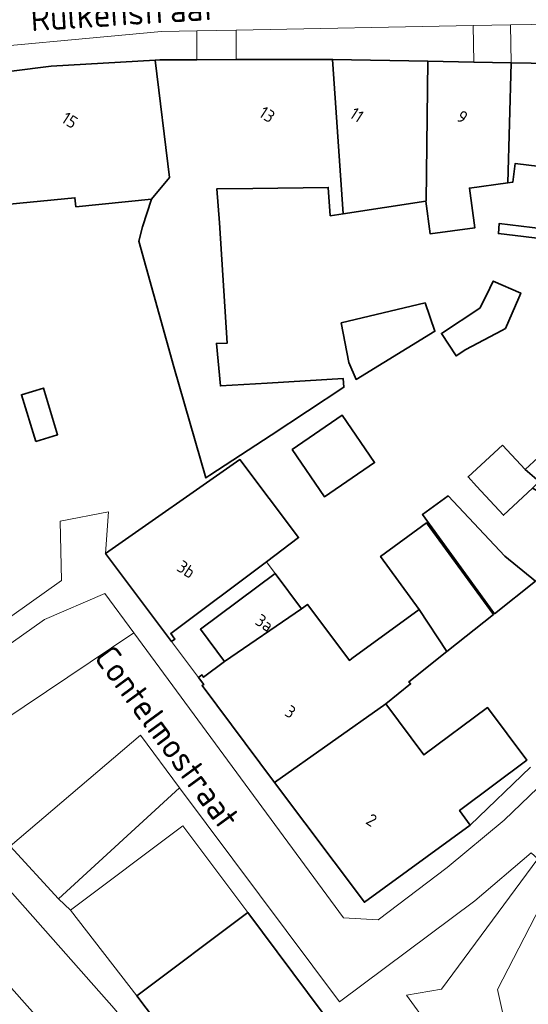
# Model space of a CAD drawing. Extents: x 184422 to 188298, y 343471 to 350189.
# Tile 411 of 513: x 187019 to 187056, y 349085 to 349157. Entities that reach past the tile are written whole.
import ezdxf
from ezdxf.enums import TextEntityAlignment as Align

# ---------------------------------------------------------------- set-up
doc = ezdxf.new("R2010")
doc.units = 0
for name, color, linetype, lineweight in [('B-WA-OG-TERREIN_ERF-GV', 252, 'Continuous', 18), ('B-WA-OG-TOPOGRAFIE-T18', 252, 'Continuous', 18), ('B-WA-VH-VERHARDING_OPEN-GV', 252, 'Continuous', 18), ('B-WA-VH-VERHARDING_SIERBESTRATING-GV', 252, 'Continuous', 18), ('B-WA-VH-VERHARDING_STRAATBAKSTEEN-GV', 252, 'Continuous', 18), ('B-WE-OG-BEBOUWING-GV', 250, 'Continuous', 35), ('B-WE-OG-BEBOUWING-T18', 10, 'Continuous', 18)]:
    doc.layers.add(name, color=color, linetype=linetype, lineweight=lineweight)
doc.styles.add('NLCS-ISO-M1000-T18', font='NLCS-ISO.ttf', dxfattribs={"height": 1.8})
doc.styles.add('NLCS-ISO-M500-T18', font='NLCS-ISO.ttf', dxfattribs={"height": 0.9})

msp = doc.modelspace()

# ---------------------------------------------------------------- linework, layer by layer
at = {"layer": 'B-WA-OG-TERREIN_ERF-GV', "flags": 128}
for points in [[(187057.951, 349145.655), (187054.558, 349146.07), (187054.392, 349144.712), (187054.023, 349144.661), (187051.226, 349144.273), (187051.625, 349141.392), (187048.386, 349140.943), (187048.054, 349143.337), (187042.049, 349142.409), (187041.108, 349142.264), (187040.97, 349144.321), (187035.483, 349144.255), (187032.865, 349144.223), (187033.056, 349141.756), (187033.614, 349133.002), (187032.837, 349132.985), (187033.126, 349129.9), (187036.535, 349130.1), (187042.056, 349130.424), (187042.109, 349129.792), (187036.815, 349126.318), (187032.369, 349123.4), (187032.08, 349123.21), (187029.74, 349131.286), (187027.202, 349140.423), (187027.464, 349141.457), (187028.134, 349143.465), (187022.623, 349142.922), (187022.559, 349143.581), (187014.277, 349142.765)], [(187057.951, 349145.655), (187054.558, 349146.07), (187054.392, 349144.712), (187054.023, 349144.661), (187051.226, 349144.273), (187051.625, 349141.392), (187048.386, 349140.943), (187048.054, 349143.337), (187042.049, 349142.409), (187041.108, 349142.264), (187040.97, 349144.321), (187035.483, 349144.255), (187032.865, 349144.223), (187033.056, 349141.756), (187033.614, 349133.002), (187032.837, 349132.985), (187033.126, 349129.9), (187036.535, 349130.1), (187042.056, 349130.424), (187042.109, 349129.792), (187036.815, 349126.318), (187032.369, 349123.4), (187032.08, 349123.21), (187029.74, 349131.286), (187027.202, 349140.423), (187027.464, 349141.457), (187028.134, 349143.465), (187022.623, 349142.922), (187022.559, 349143.581), (187014.277, 349142.765)], [(187057.951, 349145.655), (187054.558, 349146.07), (187054.392, 349144.712), (187054.023, 349144.661), (187051.226, 349144.273), (187051.625, 349141.392), (187048.386, 349140.943), (187048.054, 349143.337), (187042.049, 349142.409), (187041.108, 349142.264), (187040.97, 349144.321), (187035.483, 349144.255), (187032.865, 349144.223), (187033.056, 349141.756), (187033.614, 349133.002), (187032.837, 349132.985), (187033.126, 349129.9), (187036.535, 349130.1), (187042.056, 349130.424), (187042.109, 349129.792), (187036.815, 349126.318), (187032.369, 349123.4), (187032.08, 349123.21), (187029.74, 349131.286), (187027.202, 349140.423), (187027.464, 349141.457), (187028.134, 349143.465), (187022.623, 349142.922), (187022.559, 349143.581), (187014.277, 349142.765)], [(187057.169, 349140.513), (187053.339, 349140.969), (187053.395, 349141.713), (187057.393, 349141.225)], [(187057.169, 349140.513), (187053.339, 349140.969), (187053.395, 349141.713), (187057.393, 349141.225)], [(187057.169, 349140.513), (187053.339, 349140.969), (187053.395, 349141.713), (187057.393, 349141.225)], [(187055.818, 349122.45), (187053.699, 349120.497), (187051.753, 349122.609), (187051.131, 349123.284), (187053.642, 349125.598), (187055.287, 349123.813), (187056.856, 349125.26)], [(187055.818, 349122.45), (187053.699, 349120.497), (187051.753, 349122.609), (187051.131, 349123.284), (187053.642, 349125.598), (187055.287, 349123.813), (187056.856, 349125.26)], [(187055.818, 349122.45), (187053.699, 349120.497), (187051.753, 349122.609), (187051.131, 349123.284), (187053.642, 349125.598), (187055.287, 349123.813), (187056.856, 349125.26)], [(187008.543, 349106.497), (187021.587, 349115.752), (187021.477, 349120.054), (187025.004, 349120.737), (187024.78, 349117.712), (187034.544, 349124.543), (187038.807, 349118.866), (187036.472, 349117.112), (187037.108, 349116.264), (187039.032, 349113.695), (187039.456, 349114.012), (187042.454, 349110.011), (187042.506, 349109.941), (187042.68, 349110.068), (187047.578, 349113.648), (187044.767, 349117.494), (187048.108, 349119.936), (187052.973, 349113.278), (187049.599, 349110.592), (187046.827, 349108.386), (187046.948, 349108.224), (187045.144, 349106.783), (187047.924, 349103.067), (187052.532, 349106.513), (187055.399, 349102.68), (187050.509, 349099.028), (187051.293, 349097.967), (187055.657, 349102.167)], [(187008.543, 349106.497), (187021.587, 349115.752), (187021.477, 349120.054), (187025.004, 349120.737), (187024.78, 349117.712), (187034.544, 349124.543), (187038.807, 349118.866), (187036.472, 349117.112), (187037.108, 349116.264), (187039.032, 349113.695), (187039.456, 349114.012), (187042.454, 349110.011), (187042.506, 349109.941), (187042.68, 349110.068), (187047.578, 349113.648), (187044.767, 349117.494), (187048.108, 349119.936), (187052.973, 349113.278), (187049.599, 349110.592), (187046.827, 349108.386), (187046.948, 349108.224), (187045.144, 349106.783), (187047.924, 349103.067), (187052.532, 349106.513), (187055.399, 349102.68), (187050.509, 349099.028), (187051.293, 349097.967), (187055.657, 349102.167)], [(187008.543, 349106.497), (187021.587, 349115.752), (187021.477, 349120.054), (187025.004, 349120.737), (187024.78, 349117.712), (187034.544, 349124.543), (187038.807, 349118.866), (187036.472, 349117.112), (187037.108, 349116.264), (187039.032, 349113.695), (187039.456, 349114.012), (187042.454, 349110.011), (187042.506, 349109.941), (187042.68, 349110.068), (187047.578, 349113.648), (187044.767, 349117.494), (187048.108, 349119.936), (187052.973, 349113.278), (187049.599, 349110.592), (187046.827, 349108.386), (187046.948, 349108.224), (187045.144, 349106.783), (187047.924, 349103.067), (187052.532, 349106.513), (187055.399, 349102.68), (187050.509, 349099.028), (187051.293, 349097.967), (187055.657, 349102.167)]]:
    msp.add_lwpolyline(points, dxfattribs=at)
for points in [[(187048.723, 349133.871), (187042.993, 349130.37), (187042.457, 349131.605), (187041.911, 349134.479), (187048.006, 349135.943)], [(187048.723, 349133.871), (187042.993, 349130.37), (187042.457, 349131.605), (187041.911, 349134.479), (187048.006, 349135.943)], [(187048.723, 349133.871), (187042.993, 349130.37), (187042.457, 349131.605), (187041.911, 349134.479), (187048.006, 349135.943)], [(187041.982, 349127.763), (187044.334, 349124.323), (187040.697, 349121.836), (187038.345, 349125.277)], [(187041.982, 349127.763), (187044.334, 349124.323), (187040.697, 349121.836), (187038.345, 349125.277)], [(187041.982, 349127.763), (187044.334, 349124.323), (187040.697, 349121.836), (187038.345, 349125.277)], [(187056.024, 349115.689), (187053.043, 349113.333), (187047.814, 349120.541), (187049.681, 349121.895), (187053.81, 349117.511)], [(187056.024, 349115.689), (187053.043, 349113.333), (187047.814, 349120.541), (187049.681, 349121.895), (187053.81, 349117.511)], [(187056.024, 349115.689), (187053.043, 349113.333), (187047.814, 349120.541), (187049.681, 349121.895), (187053.81, 349117.511)], [(187031.537, 349108.705), (187031.777, 349108.885), (187031.909, 349108.709), (187033.438, 349109.854), (187031.681, 349112.199), (187037.108, 349116.264), (187036.472, 349117.112), (187029.523, 349111.894), (187029.823, 349111.494), (187029.583, 349111.314)], [(187031.537, 349108.705), (187031.777, 349108.885), (187031.909, 349108.709), (187033.438, 349109.854), (187031.681, 349112.199), (187037.108, 349116.264), (187036.472, 349117.112), (187029.523, 349111.894), (187029.823, 349111.494), (187029.583, 349111.314)], [(187031.537, 349108.705), (187031.777, 349108.885), (187031.909, 349108.709), (187033.438, 349109.854), (187031.681, 349112.199), (187037.108, 349116.264), (187036.472, 349117.112), (187029.523, 349111.894), (187029.823, 349111.494), (187029.583, 349111.314)], [(187027.046, 349085.558), (187035.115, 349091.606), (187030.388, 349097.911), (187022.237, 349091.787)], [(187027.046, 349085.558), (187035.115, 349091.606), (187030.388, 349097.911), (187022.237, 349091.787)], [(187027.046, 349085.558), (187035.115, 349091.606), (187030.388, 349097.911), (187022.237, 349091.787)]]:
    msp.add_lwpolyline(points, close=True, dxfattribs=at)
at = {"layer": 'B-WA-VH-VERHARDING_OPEN-GV', "flags": 128}
for points in [[(187012.484, 349102.331), (187026.831, 349111.955), (187024.741, 349114.797), (187020.338, 349112.906), (187009.641, 349105.315)], [(187012.484, 349102.331), (187026.831, 349111.955), (187024.741, 349114.797), (187020.338, 349112.906), (187009.641, 349105.315)], [(187012.484, 349102.331), (187026.831, 349111.955), (187024.741, 349114.797), (187020.338, 349112.906), (187009.641, 349105.315)], [(187030.164, 349100.684), (187027.324, 349104.495), (187017.841, 349096.443), (187021.359, 349092.594)], [(187030.164, 349100.684), (187027.324, 349104.495), (187017.841, 349096.443), (187021.359, 349092.594)], [(187030.164, 349100.684), (187027.324, 349104.495), (187017.841, 349096.443), (187021.359, 349092.594)]]:
    msp.add_lwpolyline(points, close=True, dxfattribs=at)
msp.add_lwpolyline([(187040.987, 349050.379), (187041.388, 349050.632), (187043.879, 349055.176), (187047.72, 349062.331), (187057.089, 349079.373), (187064.121, 349093.244), (187065.871, 349095.91), (187066.742, 349097.473), (187060.84, 349100.635), (187057.554, 349094.314), (187053.269, 349086.023), (187053.71, 349084.046), (187048.353, 349074.258), (187043.052, 349066.898), (187037.255, 349058.625), (187034.868, 349054.324)], dxfattribs=at)
msp.add_lwpolyline([(187040.987, 349050.379), (187041.388, 349050.632), (187043.879, 349055.176), (187047.72, 349062.331), (187057.089, 349079.373), (187064.121, 349093.244), (187065.871, 349095.91), (187066.742, 349097.473), (187060.84, 349100.635), (187057.554, 349094.314), (187053.269, 349086.023), (187053.71, 349084.046), (187048.353, 349074.258), (187043.052, 349066.898), (187037.255, 349058.625), (187034.868, 349054.324)], dxfattribs=at)
msp.add_lwpolyline([(187040.987, 349050.379), (187041.388, 349050.632), (187043.879, 349055.176), (187047.72, 349062.331), (187057.089, 349079.373), (187064.121, 349093.244), (187065.871, 349095.91), (187066.742, 349097.473), (187060.84, 349100.635), (187057.554, 349094.314), (187053.269, 349086.023), (187053.71, 349084.046), (187048.353, 349074.258), (187043.052, 349066.898), (187037.255, 349058.625), (187034.868, 349054.324)], dxfattribs=at)
at = {"layer": 'B-WA-VH-VERHARDING_SIERBESTRATING-GV', "flags": 128}
for points in [[(187034.279, 349153.618), (187034.273, 349155.762), (187031.416, 349155.709), (187031.422, 349153.61)], [(187034.279, 349153.618), (187034.273, 349155.762), (187031.416, 349155.709), (187031.422, 349153.61)], [(187034.279, 349153.618), (187034.273, 349155.762), (187031.416, 349155.709), (187031.422, 349153.61)], [(187051.553, 349153.436), (187054.261, 349153.385), (187054.209, 349156.138), (187051.503, 349156.087)], [(187051.553, 349153.436), (187054.261, 349153.385), (187054.209, 349156.138), (187051.503, 349156.087)], [(187051.553, 349153.436), (187054.261, 349153.385), (187054.209, 349156.138), (187051.503, 349156.087)]]:
    msp.add_lwpolyline(points, close=True, dxfattribs=at)
at = {"layer": 'B-WA-VH-VERHARDING_STRAATBAKSTEEN-GV', "flags": 128}
for points in [[(186982.117, 349161.089), (186979.881, 349150.569), (186982.77, 349151.783), (187000, 349153.035), (187002.495, 349153.216), (187008.07, 349153.733), (187012.093, 349154.106), (187028.839, 349155.66), (187031.416, 349155.709), (187034.273, 349155.762), (187051.503, 349156.087), (187054.209, 349156.138), (187058.712, 349156.223)], [(186982.117, 349161.089), (186979.881, 349150.569), (186982.77, 349151.783), (187000, 349153.035), (187002.495, 349153.216), (187008.07, 349153.733), (187012.093, 349154.106), (187028.839, 349155.66), (187031.416, 349155.709), (187034.273, 349155.762), (187051.503, 349156.087), (187054.209, 349156.138), (187058.712, 349156.223)], [(186982.117, 349161.089), (186979.881, 349150.569), (186982.77, 349151.783), (187000, 349153.035), (187002.495, 349153.216), (187008.07, 349153.733), (187012.093, 349154.106), (187028.839, 349155.66), (187031.416, 349155.709), (187034.273, 349155.762), (187051.503, 349156.087), (187054.209, 349156.138), (187058.712, 349156.223)], [(186975.195, 349135.956), (186999.764, 349106.586), (187000, 349106.32), (187022.15, 349081.386), (187037.342, 349062.721), (187037.883, 349060.912), (187037.255, 349058.625), (187043.052, 349066.898), (187041.218, 349066.37), (187039.955, 349066.792), (187025.414, 349084.619), (187016.331, 349094.882), (187016.128, 349096.587), (187016.515, 349097.894), (187013.512, 349101.251), (187011.971, 349101.121), (187010.362, 349101.646), (187003.094, 349109.807), (187000, 349113.495), (186979.332, 349138.132), (186977.701, 349145.326)], [(186975.195, 349135.956), (186999.764, 349106.586), (187000, 349106.32), (187022.15, 349081.386), (187037.342, 349062.721), (187037.883, 349060.912), (187037.255, 349058.625), (187043.052, 349066.898), (187041.218, 349066.37), (187039.955, 349066.792), (187025.414, 349084.619), (187016.331, 349094.882), (187016.128, 349096.587), (187016.515, 349097.894), (187013.512, 349101.251), (187011.971, 349101.121), (187010.362, 349101.646), (187003.094, 349109.807), (187000, 349113.495), (186979.332, 349138.132), (186977.701, 349145.326)], [(186975.195, 349135.956), (186999.764, 349106.586), (187000, 349106.32), (187022.15, 349081.386), (187037.342, 349062.721), (187037.883, 349060.912), (187037.255, 349058.625), (187043.052, 349066.898), (187041.218, 349066.37), (187039.955, 349066.792), (187025.414, 349084.619), (187016.331, 349094.882), (187016.128, 349096.587), (187016.515, 349097.894), (187013.512, 349101.251), (187011.971, 349101.121), (187010.362, 349101.646), (187003.094, 349109.807), (187000, 349113.495), (186979.332, 349138.132), (186977.701, 349145.326)], [(186977.262, 349128.076), (186982.732, 349121.917), (186985.402, 349118.916), (186990.735, 349112.905), (186996.281, 349106.655), (186999.309, 349103.191), (187000, 349102.418), (187002.65, 349099.454), (187006.941, 349094.611), (187011.45, 349089.511), (187014.083, 349086.618), (187022.77, 349076.812), (187024.849, 349074.379), (187030.913, 349067.68), (187030.614, 349067.444), (187029.166, 349065.307), (187036.663, 349061.028), (187037.342, 349062.721), (187022.15, 349081.386), (187000, 349106.32), (186999.764, 349106.586), (186975.195, 349135.956)], [(186977.262, 349128.076), (186982.732, 349121.917), (186985.402, 349118.916), (186990.735, 349112.905), (186996.281, 349106.655), (186999.309, 349103.191), (187000, 349102.418), (187002.65, 349099.454), (187006.941, 349094.611), (187011.45, 349089.511), (187014.083, 349086.618), (187022.77, 349076.812), (187024.849, 349074.379), (187030.913, 349067.68), (187030.614, 349067.444), (187029.166, 349065.307), (187036.663, 349061.028), (187037.342, 349062.721), (187022.15, 349081.386), (187000, 349106.32), (186999.764, 349106.586), (186975.195, 349135.956)], [(186977.262, 349128.076), (186982.732, 349121.917), (186985.402, 349118.916), (186990.735, 349112.905), (186996.281, 349106.655), (186999.309, 349103.191), (187000, 349102.418), (187002.65, 349099.454), (187006.941, 349094.611), (187011.45, 349089.511), (187014.083, 349086.618), (187022.77, 349076.812), (187024.849, 349074.379), (187030.913, 349067.68), (187030.614, 349067.444), (187029.166, 349065.307), (187036.663, 349061.028), (187037.342, 349062.721), (187022.15, 349081.386), (187000, 349106.32), (186999.764, 349106.586), (186975.195, 349135.956)], [(187055.657, 349102.167), (187051.293, 349097.967), (187043.595, 349092.357), (187037.067, 349101.073), (187031.801, 349108.103), (187031.921, 349108.193), (187031.537, 349108.705), (187029.583, 349111.314), (187024.78, 349117.712), (187025.004, 349120.737), (187021.477, 349120.054), (187021.587, 349115.752), (187008.543, 349106.497), (187009.641, 349105.315), (187020.338, 349112.906), (187024.741, 349114.797), (187026.831, 349111.955), (187042.072, 349091.229), (187044.59, 349091.071), (187049.621, 349094.875), (187053.748, 349098.317), (187056.799, 349101.261)], [(187055.657, 349102.167), (187051.293, 349097.967), (187043.595, 349092.357), (187037.067, 349101.073), (187031.801, 349108.103), (187031.921, 349108.193), (187031.537, 349108.705), (187029.583, 349111.314), (187024.78, 349117.712), (187025.004, 349120.737), (187021.477, 349120.054), (187021.587, 349115.752), (187008.543, 349106.497), (187009.641, 349105.315), (187020.338, 349112.906), (187024.741, 349114.797), (187026.831, 349111.955), (187042.072, 349091.229), (187044.59, 349091.071), (187049.621, 349094.875), (187053.748, 349098.317), (187056.799, 349101.261)], [(187055.657, 349102.167), (187051.293, 349097.967), (187043.595, 349092.357), (187037.067, 349101.073), (187031.801, 349108.103), (187031.921, 349108.193), (187031.537, 349108.705), (187029.583, 349111.314), (187024.78, 349117.712), (187025.004, 349120.737), (187021.477, 349120.054), (187021.587, 349115.752), (187008.543, 349106.497), (187009.641, 349105.315), (187020.338, 349112.906), (187024.741, 349114.797), (187026.831, 349111.955), (187042.072, 349091.229), (187044.59, 349091.071), (187049.621, 349094.875), (187053.748, 349098.317), (187056.799, 349101.261)]]:
    msp.add_lwpolyline(points, dxfattribs=at)
for points in [[(187058.712, 349156.223), (187054.209, 349156.138), (187054.261, 349153.385), (187058.657, 349153.302)], [(187058.712, 349156.223), (187054.209, 349156.138), (187054.261, 349153.385), (187058.657, 349153.302)], [(187058.712, 349156.223), (187054.209, 349156.138), (187054.261, 349153.385), (187058.657, 349153.302)], [(187012.345, 349152.083), (187020.83, 349153.139), (187028.389, 349153.583), (187028.734, 349153.603), (187031.422, 349153.61), (187031.416, 349155.709), (187028.839, 349155.66), (187012.093, 349154.106)], [(187012.345, 349152.083), (187020.83, 349153.139), (187028.389, 349153.583), (187028.734, 349153.603), (187031.422, 349153.61), (187031.416, 349155.709), (187028.839, 349155.66), (187012.093, 349154.106)], [(187012.345, 349152.083), (187020.83, 349153.139), (187028.389, 349153.583), (187028.734, 349153.603), (187031.422, 349153.61), (187031.416, 349155.709), (187028.839, 349155.66), (187012.093, 349154.106)], [(187041.289, 349153.63), (187048.21, 349153.499), (187051.553, 349153.436), (187051.503, 349156.087), (187034.273, 349155.762), (187034.279, 349153.618), (187034.765, 349153.619), (187040.997, 349153.636)], [(187041.289, 349153.63), (187048.21, 349153.499), (187051.553, 349153.436), (187051.503, 349156.087), (187034.273, 349155.762), (187034.279, 349153.618), (187034.765, 349153.619), (187040.997, 349153.636)], [(187041.289, 349153.63), (187048.21, 349153.499), (187051.553, 349153.436), (187051.503, 349156.087), (187034.273, 349155.762), (187034.279, 349153.618), (187034.765, 349153.619), (187040.997, 349153.636)], [(187064.144, 349110.832), (187063.335, 349110.976), (187056.799, 349101.261), (187053.748, 349098.317), (187049.621, 349094.875), (187044.59, 349091.071), (187042.072, 349091.229), (187026.831, 349111.955), (187012.484, 349102.331), (187013.512, 349101.251), (187016.515, 349097.894), (187017.841, 349096.443), (187027.324, 349104.495), (187030.164, 349100.684), (187041.795, 349085.126), (187051.634, 349092.456), (187055.712, 349095.957), (187056.202, 349095.519), (187057.554, 349094.314), (187060.84, 349100.635), (187065.972, 349110.506)], [(187064.144, 349110.832), (187063.335, 349110.976), (187056.799, 349101.261), (187053.748, 349098.317), (187049.621, 349094.875), (187044.59, 349091.071), (187042.072, 349091.229), (187026.831, 349111.955), (187012.484, 349102.331), (187013.512, 349101.251), (187016.515, 349097.894), (187017.841, 349096.443), (187027.324, 349104.495), (187030.164, 349100.684), (187041.795, 349085.126), (187051.634, 349092.456), (187055.712, 349095.957), (187056.202, 349095.519), (187057.554, 349094.314), (187060.84, 349100.635), (187065.972, 349110.506)], [(187064.144, 349110.832), (187063.335, 349110.976), (187056.799, 349101.261), (187053.748, 349098.317), (187049.621, 349094.875), (187044.59, 349091.071), (187042.072, 349091.229), (187026.831, 349111.955), (187012.484, 349102.331), (187013.512, 349101.251), (187016.515, 349097.894), (187017.841, 349096.443), (187027.324, 349104.495), (187030.164, 349100.684), (187041.795, 349085.126), (187051.634, 349092.456), (187055.712, 349095.957), (187056.202, 349095.519), (187057.554, 349094.314), (187060.84, 349100.635), (187065.972, 349110.506)], [(187056.202, 349095.519), (187055.712, 349095.957), (187051.634, 349092.456), (187041.795, 349085.126), (187030.164, 349100.684), (187021.359, 349092.594), (187022.237, 349091.787), (187030.388, 349097.911), (187035.115, 349091.606), (187046.989, 349075.678), (187049.908, 349081.147), (187046.662, 349085.601), (187049.188, 349086.038)], [(187056.202, 349095.519), (187055.712, 349095.957), (187051.634, 349092.456), (187041.795, 349085.126), (187030.164, 349100.684), (187021.359, 349092.594), (187022.237, 349091.787), (187030.388, 349097.911), (187035.115, 349091.606), (187046.989, 349075.678), (187049.908, 349081.147), (187046.662, 349085.601), (187049.188, 349086.038)], [(187056.202, 349095.519), (187055.712, 349095.957), (187051.634, 349092.456), (187041.795, 349085.126), (187030.164, 349100.684), (187021.359, 349092.594), (187022.237, 349091.787), (187030.388, 349097.911), (187035.115, 349091.606), (187046.989, 349075.678), (187049.908, 349081.147), (187046.662, 349085.601), (187049.188, 349086.038)], [(187017.841, 349096.443), (187016.515, 349097.894), (187016.128, 349096.587), (187016.331, 349094.882), (187025.414, 349084.619), (187039.955, 349066.792), (187040.696, 349067.53), (187027.046, 349085.558), (187022.237, 349091.787), (187021.359, 349092.594)], [(187017.841, 349096.443), (187016.515, 349097.894), (187016.128, 349096.587), (187016.331, 349094.882), (187025.414, 349084.619), (187039.955, 349066.792), (187040.696, 349067.53), (187027.046, 349085.558), (187022.237, 349091.787), (187021.359, 349092.594)], [(187017.841, 349096.443), (187016.515, 349097.894), (187016.128, 349096.587), (187016.331, 349094.882), (187025.414, 349084.619), (187039.955, 349066.792), (187040.696, 349067.53), (187027.046, 349085.558), (187022.237, 349091.787), (187021.359, 349092.594)], [(187046.989, 349075.678), (187047.156, 349075.454), (187047.689, 349074.739), (187040.696, 349067.53), (187039.955, 349066.792), (187041.218, 349066.37), (187043.052, 349066.898), (187048.353, 349074.258), (187053.71, 349084.046), (187053.269, 349086.023), (187057.554, 349094.314), (187056.202, 349095.519), (187049.188, 349086.038), (187046.662, 349085.601), (187049.908, 349081.147)], [(187046.989, 349075.678), (187047.156, 349075.454), (187047.689, 349074.739), (187040.696, 349067.53), (187039.955, 349066.792), (187041.218, 349066.37), (187043.052, 349066.898), (187048.353, 349074.258), (187053.71, 349084.046), (187053.269, 349086.023), (187057.554, 349094.314), (187056.202, 349095.519), (187049.188, 349086.038), (187046.662, 349085.601), (187049.908, 349081.147)], [(187046.989, 349075.678), (187047.156, 349075.454), (187047.689, 349074.739), (187040.696, 349067.53), (187039.955, 349066.792), (187041.218, 349066.37), (187043.052, 349066.898), (187048.353, 349074.258), (187053.71, 349084.046), (187053.269, 349086.023), (187057.554, 349094.314), (187056.202, 349095.519), (187049.188, 349086.038), (187046.662, 349085.601), (187049.908, 349081.147)]]:
    msp.add_lwpolyline(points, close=True, dxfattribs=at)
at = {"layer": 'B-WE-OG-BEBOUWING-GV', "flags": 128}
for points in [[(187014.516, 349142.094), (187014.277, 349142.765), (187022.559, 349143.581), (187022.623, 349142.922), (187028.134, 349143.465), (187029.42, 349145.036), (187028.389, 349153.583), (187020.83, 349153.139), (187012.345, 349152.083), (187011.75, 349152.009), (187011.339, 349151.974), (187012.611, 349141.91)], [(187014.516, 349142.094), (187014.277, 349142.765), (187022.559, 349143.581), (187022.623, 349142.922), (187028.134, 349143.465), (187029.42, 349145.036), (187028.389, 349153.583), (187020.83, 349153.139), (187012.345, 349152.083), (187011.75, 349152.009), (187011.339, 349151.974), (187012.611, 349141.91)], [(187014.516, 349142.094), (187014.277, 349142.765), (187022.559, 349143.581), (187022.623, 349142.922), (187028.134, 349143.465), (187029.42, 349145.036), (187028.389, 349153.583), (187020.83, 349153.139), (187012.345, 349152.083), (187011.75, 349152.009), (187011.339, 349151.974), (187012.611, 349141.91)], [(187042.049, 349142.409), (187041.289, 349153.63), (187040.997, 349153.636), (187034.765, 349153.619), (187034.279, 349153.618), (187031.422, 349153.61), (187028.734, 349153.603), (187028.389, 349153.583), (187029.42, 349145.036), (187028.134, 349143.465), (187027.464, 349141.457), (187027.202, 349140.423), (187029.74, 349131.286), (187032.08, 349123.21), (187032.369, 349123.4), (187036.815, 349126.318), (187042.109, 349129.792), (187042.056, 349130.424), (187036.535, 349130.1), (187033.126, 349129.9), (187032.837, 349132.985), (187033.614, 349133.002), (187033.056, 349141.756), (187032.865, 349144.223), (187035.483, 349144.255), (187040.97, 349144.321), (187041.108, 349142.264)], [(187042.049, 349142.409), (187041.289, 349153.63), (187040.997, 349153.636), (187034.765, 349153.619), (187034.279, 349153.618), (187031.422, 349153.61), (187028.734, 349153.603), (187028.389, 349153.583), (187029.42, 349145.036), (187028.134, 349143.465), (187027.464, 349141.457), (187027.202, 349140.423), (187029.74, 349131.286), (187032.08, 349123.21), (187032.369, 349123.4), (187036.815, 349126.318), (187042.109, 349129.792), (187042.056, 349130.424), (187036.535, 349130.1), (187033.126, 349129.9), (187032.837, 349132.985), (187033.614, 349133.002), (187033.056, 349141.756), (187032.865, 349144.223), (187035.483, 349144.255), (187040.97, 349144.321), (187041.108, 349142.264)], [(187042.049, 349142.409), (187041.289, 349153.63), (187040.997, 349153.636), (187034.765, 349153.619), (187034.279, 349153.618), (187031.422, 349153.61), (187028.734, 349153.603), (187028.389, 349153.583), (187029.42, 349145.036), (187028.134, 349143.465), (187027.464, 349141.457), (187027.202, 349140.423), (187029.74, 349131.286), (187032.08, 349123.21), (187032.369, 349123.4), (187036.815, 349126.318), (187042.109, 349129.792), (187042.056, 349130.424), (187036.535, 349130.1), (187033.126, 349129.9), (187032.837, 349132.985), (187033.614, 349133.002), (187033.056, 349141.756), (187032.865, 349144.223), (187035.483, 349144.255), (187040.97, 349144.321), (187041.108, 349142.264)], [(187041.289, 349153.63), (187042.049, 349142.409), (187048.054, 349143.337), (187048.082, 349143.341), (187048.21, 349153.499)], [(187041.289, 349153.63), (187042.049, 349142.409), (187048.054, 349143.337), (187048.082, 349143.341), (187048.21, 349153.499)], [(187041.289, 349153.63), (187042.049, 349142.409), (187048.054, 349143.337), (187048.082, 349143.341), (187048.21, 349153.499)], [(187048.21, 349153.499), (187048.082, 349143.341), (187048.054, 349143.337), (187048.386, 349140.943), (187051.625, 349141.392), (187051.226, 349144.273), (187054.023, 349144.661), (187054.132, 349148.971), (187054.261, 349153.385), (187051.553, 349153.436)], [(187048.21, 349153.499), (187048.082, 349143.341), (187048.054, 349143.337), (187048.386, 349140.943), (187051.625, 349141.392), (187051.226, 349144.273), (187054.023, 349144.661), (187054.132, 349148.971), (187054.261, 349153.385), (187051.553, 349153.436)], [(187048.21, 349153.499), (187048.082, 349143.341), (187048.054, 349143.337), (187048.386, 349140.943), (187051.625, 349141.392), (187051.226, 349144.273), (187054.023, 349144.661), (187054.132, 349148.971), (187054.261, 349153.385), (187051.553, 349153.436)], [(187064.649, 349140.469), (187065.049, 349145.011), (187065.868, 349153.228), (187065.205, 349153.177), (187061.184, 349153.253), (187061.157, 349153.254), (187058.657, 349153.302), (187054.261, 349153.385), (187054.132, 349148.971), (187054.023, 349144.661), (187054.392, 349144.712), (187054.558, 349146.07), (187057.951, 349145.655), (187057.8, 349144.412), (187057.609, 349142.995), (187057.436, 349141.577), (187059.324, 349141.288), (187060.164, 349141.16)], [(187064.649, 349140.469), (187065.049, 349145.011), (187065.868, 349153.228), (187065.205, 349153.177), (187061.184, 349153.253), (187061.157, 349153.254), (187058.657, 349153.302), (187054.261, 349153.385), (187054.132, 349148.971), (187054.023, 349144.661), (187054.392, 349144.712), (187054.558, 349146.07), (187057.951, 349145.655), (187057.8, 349144.412), (187057.609, 349142.995), (187057.436, 349141.577), (187059.324, 349141.288), (187060.164, 349141.16)], [(187064.649, 349140.469), (187065.049, 349145.011), (187065.868, 349153.228), (187065.205, 349153.177), (187061.184, 349153.253), (187061.157, 349153.254), (187058.657, 349153.302), (187054.261, 349153.385), (187054.132, 349148.971), (187054.023, 349144.661), (187054.392, 349144.712), (187054.558, 349146.07), (187057.951, 349145.655), (187057.8, 349144.412), (187057.609, 349142.995), (187057.436, 349141.577), (187059.324, 349141.288), (187060.164, 349141.16)], [(187051.993, 349135.54), (187049.195, 349133.711), (187050.26, 349132.081), (187050.971, 349132.546), (187053.586, 349133.933), (187053.857, 349134.077), (187054.81, 349136.296), (187054.962, 349136.649), (187052.955, 349137.511), (187052.708, 349137.004), (187052.156, 349135.873)], [(187051.993, 349135.54), (187049.195, 349133.711), (187050.26, 349132.081), (187050.971, 349132.546), (187053.586, 349133.933), (187053.857, 349134.077), (187054.81, 349136.296), (187054.962, 349136.649), (187052.955, 349137.511), (187052.708, 349137.004), (187052.156, 349135.873)], [(187051.993, 349135.54), (187049.195, 349133.711), (187050.26, 349132.081), (187050.971, 349132.546), (187053.586, 349133.933), (187053.857, 349134.077), (187054.81, 349136.296), (187054.962, 349136.649), (187052.955, 349137.511), (187052.708, 349137.004), (187052.156, 349135.873)], [(187048.006, 349135.943), (187041.911, 349134.479), (187042.457, 349131.605), (187042.993, 349130.37), (187048.723, 349133.871)], [(187048.006, 349135.943), (187041.911, 349134.479), (187042.457, 349131.605), (187042.993, 349130.37), (187048.723, 349133.871)], [(187048.006, 349135.943), (187041.911, 349134.479), (187042.457, 349131.605), (187042.993, 349130.37), (187048.723, 349133.871)], [(187019.706, 349125.853), (187021.302, 349126.341), (187020.262, 349129.74), (187018.667, 349129.252)], [(187019.706, 349125.853), (187021.302, 349126.341), (187020.262, 349129.74), (187018.667, 349129.252)], [(187019.706, 349125.853), (187021.302, 349126.341), (187020.262, 349129.74), (187018.667, 349129.252)], [(187038.345, 349125.277), (187040.697, 349121.836), (187044.334, 349124.323), (187041.982, 349127.763)], [(187038.345, 349125.277), (187040.697, 349121.836), (187044.334, 349124.323), (187041.982, 349127.763)], [(187038.345, 349125.277), (187040.697, 349121.836), (187044.334, 349124.323), (187041.982, 349127.763)], [(187053.642, 349125.598), (187051.131, 349123.284), (187051.753, 349122.609), (187053.699, 349120.497), (187055.818, 349122.45), (187056.307, 349122.951), (187055.287, 349123.813)], [(187053.642, 349125.598), (187051.131, 349123.284), (187051.753, 349122.609), (187053.699, 349120.497), (187055.818, 349122.45), (187056.307, 349122.951), (187055.287, 349123.813)], [(187053.642, 349125.598), (187051.131, 349123.284), (187051.753, 349122.609), (187053.699, 349120.497), (187055.818, 349122.45), (187056.307, 349122.951), (187055.287, 349123.813)], [(187058.565, 349120.291), (187066.594, 349115.27), (187069.092, 349119.795), (187062.826, 349123.255), (187060.588, 349124.691), (187059.465, 349122.941), (187056.856, 349125.26), (187055.287, 349123.813), (187056.307, 349122.951), (187055.818, 349122.45), (187058.321, 349121.069), (187058.837, 349120.784)], [(187058.565, 349120.291), (187066.594, 349115.27), (187069.092, 349119.795), (187062.826, 349123.255), (187060.588, 349124.691), (187059.465, 349122.941), (187056.856, 349125.26), (187055.287, 349123.813), (187056.307, 349122.951), (187055.818, 349122.45), (187058.321, 349121.069), (187058.837, 349120.784)], [(187058.565, 349120.291), (187066.594, 349115.27), (187069.092, 349119.795), (187062.826, 349123.255), (187060.588, 349124.691), (187059.465, 349122.941), (187056.856, 349125.26), (187055.287, 349123.813), (187056.307, 349122.951), (187055.818, 349122.45), (187058.321, 349121.069), (187058.837, 349120.784)], [(187036.472, 349117.112), (187038.807, 349118.866), (187034.544, 349124.543), (187024.78, 349117.712), (187029.583, 349111.314), (187029.823, 349111.494), (187029.523, 349111.894)], [(187036.472, 349117.112), (187038.807, 349118.866), (187034.544, 349124.543), (187024.78, 349117.712), (187029.583, 349111.314), (187029.823, 349111.494), (187029.523, 349111.894)], [(187036.472, 349117.112), (187038.807, 349118.866), (187034.544, 349124.543), (187024.78, 349117.712), (187029.583, 349111.314), (187029.823, 349111.494), (187029.523, 349111.894)], [(187056.024, 349115.689), (187053.81, 349117.511), (187049.681, 349121.895), (187047.814, 349120.541), (187053.043, 349113.333)], [(187056.024, 349115.689), (187053.81, 349117.511), (187049.681, 349121.895), (187047.814, 349120.541), (187053.043, 349113.333)], [(187056.024, 349115.689), (187053.81, 349117.511), (187049.681, 349121.895), (187047.814, 349120.541), (187053.043, 349113.333)], [(187052.973, 349113.278), (187048.108, 349119.936), (187044.767, 349117.494), (187047.578, 349113.648), (187049.599, 349110.592)], [(187052.973, 349113.278), (187048.108, 349119.936), (187044.767, 349117.494), (187047.578, 349113.648), (187049.599, 349110.592)], [(187052.973, 349113.278), (187048.108, 349119.936), (187044.767, 349117.494), (187047.578, 349113.648), (187049.599, 349110.592)], [(187039.032, 349113.695), (187037.108, 349116.264), (187031.681, 349112.199), (187033.438, 349109.854)], [(187039.032, 349113.695), (187037.108, 349116.264), (187031.681, 349112.199), (187033.438, 349109.854)], [(187039.032, 349113.695), (187037.108, 349116.264), (187031.681, 349112.199), (187033.438, 349109.854)], [(187047.578, 349113.648), (187042.68, 349110.068), (187042.506, 349109.941), (187042.454, 349110.011), (187039.456, 349114.012), (187039.032, 349113.695), (187033.438, 349109.854), (187031.909, 349108.709), (187031.777, 349108.885), (187031.537, 349108.705), (187031.921, 349108.193), (187031.801, 349108.103), (187037.067, 349101.073), (187045.144, 349106.783), (187046.948, 349108.224), (187046.827, 349108.386), (187049.599, 349110.592)], [(187047.578, 349113.648), (187042.68, 349110.068), (187042.506, 349109.941), (187042.454, 349110.011), (187039.456, 349114.012), (187039.032, 349113.695), (187033.438, 349109.854), (187031.909, 349108.709), (187031.777, 349108.885), (187031.537, 349108.705), (187031.921, 349108.193), (187031.801, 349108.103), (187037.067, 349101.073), (187045.144, 349106.783), (187046.948, 349108.224), (187046.827, 349108.386), (187049.599, 349110.592)], [(187047.578, 349113.648), (187042.68, 349110.068), (187042.506, 349109.941), (187042.454, 349110.011), (187039.456, 349114.012), (187039.032, 349113.695), (187033.438, 349109.854), (187031.909, 349108.709), (187031.777, 349108.885), (187031.537, 349108.705), (187031.921, 349108.193), (187031.801, 349108.103), (187037.067, 349101.073), (187045.144, 349106.783), (187046.948, 349108.224), (187046.827, 349108.386), (187049.599, 349110.592)], [(187037.067, 349101.073), (187043.595, 349092.357), (187051.293, 349097.967), (187050.509, 349099.028), (187055.399, 349102.68), (187052.532, 349106.513), (187047.924, 349103.067), (187045.144, 349106.783)], [(187037.067, 349101.073), (187043.595, 349092.357), (187051.293, 349097.967), (187050.509, 349099.028), (187055.399, 349102.68), (187052.532, 349106.513), (187047.924, 349103.067), (187045.144, 349106.783)], [(187037.067, 349101.073), (187043.595, 349092.357), (187051.293, 349097.967), (187050.509, 349099.028), (187055.399, 349102.68), (187052.532, 349106.513), (187047.924, 349103.067), (187045.144, 349106.783)], [(187027.046, 349085.558), (187040.696, 349067.53), (187047.689, 349074.739), (187047.156, 349075.454), (187046.989, 349075.678), (187035.115, 349091.606)], [(187027.046, 349085.558), (187040.696, 349067.53), (187047.689, 349074.739), (187047.156, 349075.454), (187046.989, 349075.678), (187035.115, 349091.606)], [(187027.046, 349085.558), (187040.696, 349067.53), (187047.689, 349074.739), (187047.156, 349075.454), (187046.989, 349075.678), (187035.115, 349091.606)]]:
    msp.add_lwpolyline(points, close=True, dxfattribs=at)
msp.add_lwpolyline([(187057.393, 349141.225), (187053.395, 349141.713), (187053.339, 349140.969), (187057.169, 349140.513)], dxfattribs=at)
msp.add_lwpolyline([(187057.393, 349141.225), (187053.395, 349141.713), (187053.339, 349140.969), (187057.169, 349140.513)], dxfattribs=at)
msp.add_lwpolyline([(187057.393, 349141.225), (187053.395, 349141.713), (187053.339, 349140.969), (187057.169, 349140.513)], dxfattribs=at)

# ---------------------------------------------------------------- texts
at = {"layer": 'B-WA-OG-TOPOGRAFIE-T18', "style": 'NLCS-ISO-M1000-T18'}
for s, rotation, p in [('Rulkenstraat', 3.6, (187026.032, 349156.997)), ('Rulkenstraat', 3.6, (187026.032, 349156.997)), ('Rulkenstraat', 3.6, (187026.032, 349156.997)), ('Contelmostraat', 306.3, (187029.261, 349104.347)), ('Contelmostraat', 306.3, (187029.261, 349104.347)), ('Contelmostraat', 306.3, (187029.261, 349104.347))]:
    msp.add_text(s, height=1.8, rotation=rotation, dxfattribs=at).set_placement(p, align=Align.MIDDLE)
at = {"layer": 'B-WE-OG-BEBOUWING-T18', "style": 'NLCS-ISO-M500-T18'}
for s, p in [('15', (187022.178, 349149.211)), ('15', (187022.178, 349149.211)), ('15', (187022.178, 349149.211)), ('13', (187036.526, 349149.624)), ('13', (187036.526, 349149.624)), ('13', (187036.526, 349149.624)), ('11', (187043.044, 349149.596)), ('11', (187043.044, 349149.596)), ('11', (187043.044, 349149.596)), ('9', (187050.711, 349149.451)), ('9', (187050.711, 349149.451)), ('9', (187050.711, 349149.451)), ('3b', (187030.643, 349116.565)), ('3b', (187030.643, 349116.565)), ('3b', (187030.643, 349116.565)), ('3a', (187036.326, 349112.67)), ('3a', (187036.326, 349112.67)), ('3a', (187036.326, 349112.67)), ('3', (187038.221, 349106.204)), ('3', (187038.221, 349106.204)), ('3', (187038.221, 349106.204)), ('2', (187044.118, 349098.331)), ('2', (187044.118, 349098.331)), ('2', (187044.118, 349098.331))]:
    msp.add_text(s, height=0.9, rotation=327.1, dxfattribs=at).set_placement(p, align=Align.MIDDLE)

doc.saveas('drawing.dxf')
